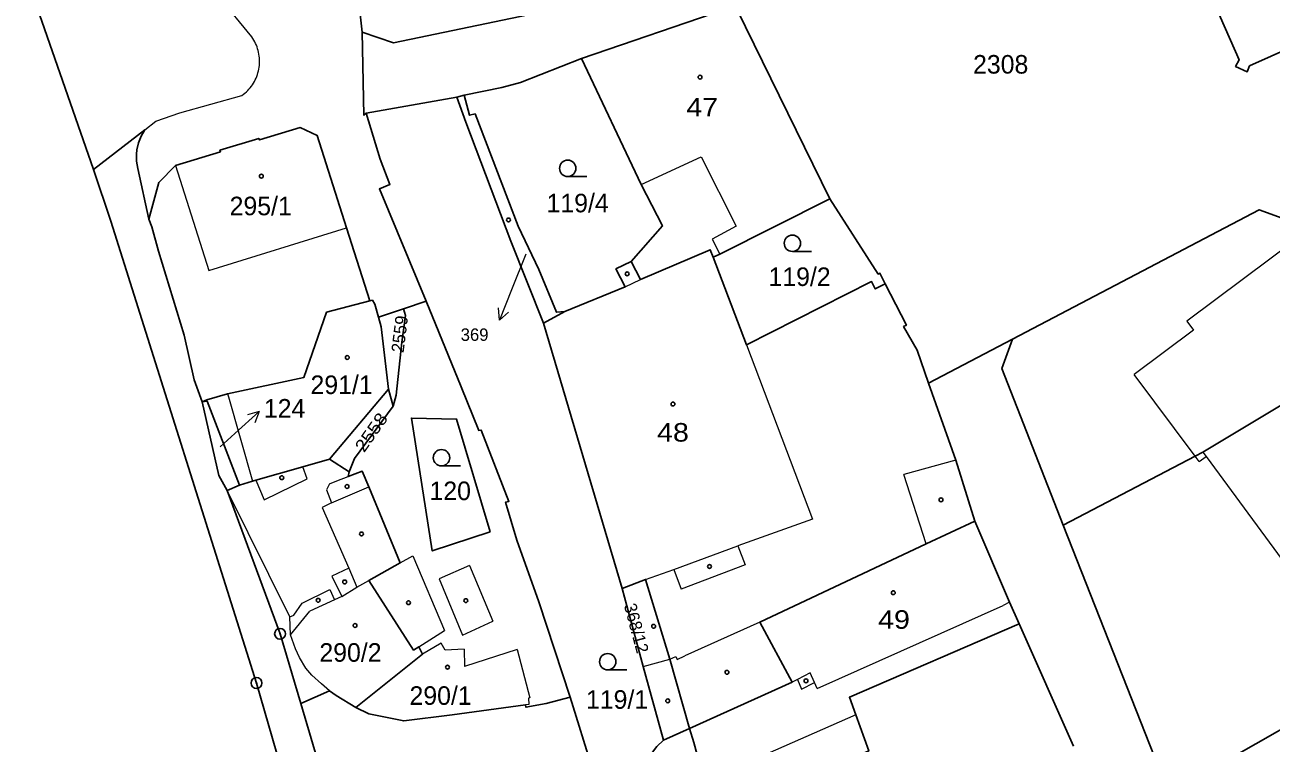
# Model space of a CAD drawing. Extents: x -679733 to -673243, y -1075091 to -1066557.
# Drawn here: x -676657.5 to -676543.4, y -1071573.1 to -1071507.3 of the extents above; entities that cross this region are included whole.
import ezdxf
from ezdxf.enums import TextEntityAlignment as Align

# ---------------------------------------------------------------- set-up
doc = ezdxf.new("R2010")
doc.units = 0
doc.header["$LTSCALE"] = 0.68
for name, color, linetype, lineweight in [('1', 7, 'Continuous', 25), ('3', 7, 'Continuous', 25), ('4', 7, 'Continuous', 13), ('5', 7, 'Continuous', 25), ('7', 7, 'Continuous', 13), ('8', 7, 'Continuous', 25)]:
    doc.layers.add(name, color=color, linetype=linetype, lineweight=lineweight)
doc.layers.add('2', color=7, linetype='Continuous')

msp = doc.modelspace()

# ---------------------------------------------------------------- linework, layer by layer
at = {"layer": '1'}
for p, q in [((-676646.2, -1071525.09), (-676647.19, -1071520.43)), ((-676625.16, -1071534.07), (-676622.88, -1071533.31)), ((-676629.65, -1071547.07), (-676624.24, -1071540.65)), ((-676623.82, -1071542.22), (-676624.24, -1071540.65)), ((-676627.84, -1071548.23), (-676629.65, -1071547.07)), ((-676561.52, -1071573.37), (-676566.5, -1071562.16)), ((-676596.67, -1071571.75), (-676599.05, -1071572.82))]:
    msp.add_line(p, q, dxfattribs=at)
for points in [[(-676706.46, -1071448.39), (-676704.76, -1071448.03), (-676703.73, -1071447.81), (-676701.26, -1071447.54), (-676698.72, -1071447.92), (-676696.46, -1071448.78), (-676694.26, -1071449.98), (-676691.89, -1071451.57), (-676693.28, -1071454.07), (-676687.45, -1071458.85), (-676678.05, -1071467.82), (-676669.42, -1071477.57), (-676664.74, -1071483.89), (-676662.51, -1071488.58), (-676660.71, -1071493.4), (-676651.25, -1071520.53)], [(-676585.53, -1071492.18), (-676581.49, -1071497.33), (-676590.88, -1071500.43), (-676605.28, -1071505.07), (-676623.79, -1071508.92), (-676626.66, -1071507.94)], [(-676626.29, -1071515.38), (-676626.5, -1071515.56), (-676626.66, -1071507.94), (-676627.01, -1071504.59)], [(-676548.98, -1071504.49), (-676546.37, -1071510.5), (-676546.69, -1071511.09), (-676545.62, -1071511.58), (-676545.4, -1071511.04), (-676539.74, -1071508.51), (-676539.45, -1071509.24), (-676538.48, -1071508.81), (-676538.77, -1071508.09), (-676533.92, -1071505.88)], [(-676606.56, -1071510.38), (-676593.35, -1071505.84), (-676592.33, -1071505.91), (-676583.83, -1071523.22)], [(-676617.31, -1071513.74), (-676613.87, -1071513.03), (-676612.16, -1071512.57), (-676606.56, -1071510.38)], [(-676606.56, -1071510.38), (-676601.12, -1071521.91), (-676599.17, -1071525.71), (-676602.02, -1071528.97)], [(-676626.29, -1071515.38), (-676618, -1071513.9), (-676617.31, -1071513.74)], [(-676618, -1071513.9), (-676617.17, -1071516.21), (-676613.04, -1071527.09), (-676610.05, -1071534.63)], [(-676608.1, -1071533.54), (-676608.87, -1071533.62), (-676610.49, -1071529.69), (-676612.37, -1071525.73), (-676616.31, -1071515.45), (-676616.83, -1071515.56), (-676617.31, -1071513.74)], [(-676567.12, -1071536.08), (-676544.52, -1071524.23), (-676541.42, -1071525.36), (-676540.61, -1071526.54), (-676533.69, -1071521.37), (-676533.06, -1071522.21), (-676529.14, -1071519.3), (-676529, -1071519.48), (-676528.46, -1071519.08), (-676526.25, -1071522.04), (-676520.65, -1071517.85), (-676521.12, -1071517.22), (-676519.45, -1071515.97), (-676518.98, -1071516.59), (-676514.86, -1071513.51), (-676508.84, -1071521.62)], [(-676620.78, -1071532.61), (-676625.07, -1071522.32), (-676624.12, -1071521.92), (-676625.02, -1071519.59), (-676626.29, -1071515.38)], [(-676646.2, -1071525.09), (-676645.26, -1071521.72), (-676643.75, -1071520.16), (-676639.63, -1071518.91), (-676639.68, -1071518.77), (-676636.12, -1071517.69), (-676636.07, -1071517.83), (-676632.32, -1071516.69), (-676630.77, -1071517.42), (-676628.09, -1071525.87), (-676625.95, -1071532.58)], [(-676647.19, -1071520.43), (-676647.303, -1071519.782), (-676647.317, -1071519.125), (-676647.277, -1071518.732), (-676647.132, -1071518.09), (-676646.891, -1071517.478), (-676646.56, -1071516.91), (-676651.25, -1071520.53)], [(-676651.25, -1071520.53), (-676649.67, -1071525.28), (-676636.33, -1071567.59), (-676632.67, -1071580.29), (-676618.91, -1071616.92), (-676601.45, -1071672.26), (-676590.27, -1071707.98), (-676587.53, -1071724.18), (-676588.53, -1071766.09), (-676588.57, -1071776.49), (-676583.64, -1071788.99), (-676568.69, -1071809.98), (-676555.21, -1071828.53), (-676552.27, -1071835.54), (-676544.88, -1071865.16), (-676535.44, -1071910.25), (-676533.59, -1071921.04), (-676532.8, -1071927.61), (-676534.01, -1071935.8), (-676540.25, -1071959.64), (-676548.46, -1071989.23), (-676550.64, -1071999.75), (-676548.02, -1072010.25), (-676541.89, -1072018.69)], [(-676562.46, -1071553.12), (-676550.38, -1071546.81), (-676549.68, -1071546.44), (-676539.16, -1071540.1), (-676539.45, -1071539.63), (-676531.66, -1071535.82), (-676525.99, -1071532.3), (-676518.88, -1071527.93), (-676508.84, -1071521.62)], [(-676594.52, -1071528.58), (-676593.9, -1071528.29), (-676583.83, -1071523.22)], [(-676583.83, -1071523.22), (-676579.4, -1071530.12), (-676579.25, -1071530.04), (-676578.76, -1071531.01)], [(-676641.31, -1071541.84), (-676642.05, -1071539.81), (-676642.96, -1071535.72), (-676645.31, -1071528.02), (-676645.91, -1071525.8), (-676646.2, -1071525.09)], [(-676602.02, -1071528.97), (-676601.18, -1071530.61), (-676594.78, -1071527.89), (-676594.52, -1071528.58)], [(-676602.02, -1071528.97), (-676603.42, -1071529.64), (-676602.58, -1071531.28), (-676608.1, -1071533.54), (-676610.05, -1071534.63), (-676602.85, -1071558.94)], [(-676578.76, -1071531.01), (-676579.67, -1071531.48), (-676580.02, -1071530.8), (-676591.48, -1071536.6), (-676594.52, -1071528.58)], [(-676578.76, -1071531.01), (-676576.83, -1071534.8), (-676577.08, -1071534.93), (-676575.85, -1071537.08), (-676574.79, -1071540.1), (-676567.12, -1071536.08)], [(-676625.95, -1071532.58), (-676629.91, -1071533.61), (-676631.99, -1071539.59), (-676638.98, -1071541.08), (-676640.89, -1071541.65), (-676641.31, -1071541.84)], [(-676625.16, -1071534.07), (-676625.48, -1071532.89), (-676625.71, -1071532.51), (-676625.95, -1071532.58)], [(-676607.6, -1071568.89), (-676610.47, -1071560.16), (-676612.49, -1071554.49), (-676613.53, -1071551.01), (-676613.22, -1071550.95), (-676615.76, -1071544.41), (-676615.98, -1071544.45), (-676617.58, -1071540.45), (-676620.78, -1071532.61), (-676622.88, -1071533.31)], [(-676622.88, -1071533.31), (-676622.68, -1071533.9), (-676623.02, -1071536.37), (-676623.54, -1071541.22), (-676623.82, -1071542.22)], [(-676624.24, -1071540.65), (-676624.92, -1071534.94), (-676625.16, -1071534.07)], [(-676567.12, -1071536.08), (-676568.1, -1071538.78), (-676562.46, -1071553.12)], [(-676570.57, -1071552.75), (-676572.3, -1071547.16), (-676574.79, -1071540.1)], [(-676641.31, -1071541.84), (-676640.85, -1071541.75), (-676637.9, -1071549.45)], [(-676641.31, -1071541.84), (-676639.79, -1071548.57), (-676639.02, -1071549.94)], [(-676623.82, -1071542.22), (-676627.35, -1071547.02), (-676627.84, -1071548.23)], [(-676629.65, -1071547.07), (-676632.08, -1071547.77), (-676636.38, -1071549.01), (-676636.69, -1071549.1), (-676637.9, -1071549.45), (-676639.02, -1071549.94)], [(-676627.84, -1071548.23), (-676627.95, -1071548.68), (-676626.64, -1071548.18), (-676626.05, -1071549.6), (-676623.17, -1071556.58), (-676626.05, -1071558.21), (-676621.95, -1071564.57), (-676621.46, -1071564.26), (-676621.13, -1071564.94), (-676627.22, -1071569.83)], [(-676639.02, -1071549.94), (-676634.17, -1071563.08), (-676632.27, -1071569.47)], [(-676596.67, -1071571.75), (-676587.29, -1071567.51), (-676590.24, -1071562.01), (-676575, -1071554.84), (-676570.57, -1071552.75)], [(-676566.5, -1071562.16), (-676567.38, -1071560.19), (-676570.57, -1071552.75)], [(-676562.46, -1071553.12), (-676554.12, -1071574.35), (-676549.88, -1071576.08), (-676549.02, -1071575.56)], [(-676602.85, -1071558.94), (-676600.7, -1071558.1), (-676598.49, -1071565.41), (-676596.67, -1071571.75)], [(-676602.85, -1071558.94), (-676600.92, -1071566.09), (-676599.05, -1071572.82)], [(-676594.35, -1071580.14), (-676592.35, -1071579.24), (-676590.9, -1071578.59), (-676589.65, -1071578.03), (-676580.27, -1071573.81), (-676581.46, -1071570.51), (-676582.04, -1071568.9), (-676566.5, -1071562.16)], [(-676531.43, -1071565.89), (-676534.31, -1071567.34), (-676536.48, -1071568.39), (-676549.02, -1071575.56), (-676548.57, -1071578.17)], [(-676632.27, -1071569.47), (-676629.64, -1071568.3), (-676629.05, -1071568.73), (-676627.22, -1071569.83)], [(-676627.22, -1071569.83), (-676626.05, -1071570.42), (-676622.84, -1071571.07), (-676618.42, -1071570.51), (-676611.69, -1071569.59), (-676611.66, -1071569.81), (-676609.81, -1071569.48), (-676607.6, -1071568.89)], [(-676580.68, -1071633.69), (-676587.06, -1071635.56), (-676587.74, -1071632.93), (-676590, -1071625.67), (-676592.12, -1071618.2), (-676593.61, -1071613.48), (-676596.7, -1071603.01), (-676596.99, -1071603.08), (-676599.38, -1071595.86), (-676598.99, -1071595.76), (-676601.12, -1071589.51), (-676602.88, -1071582.31), (-676603.12, -1071582.37), (-676605.57, -1071575.49), (-676607.6, -1071568.89)], [(-676541.48, -1071865.21), (-676541.59, -1071864.65), (-676541.5, -1071864.22), (-676548.91, -1071834.51), (-676552.17, -1071826.9), (-676565.68, -1071808.28), (-676580.41, -1071787.4), (-676585.19, -1071776.11), (-676585.04, -1071766.54), (-676583.77, -1071723.83), (-676586.78, -1071707.4), (-676598.16, -1071671.22), (-676605.17, -1071648.76), (-676615.61, -1071615.91), (-676621.57, -1071599.95), (-676629.42, -1071579.1), (-676632.27, -1071569.47)], [(-676596.67, -1071571.75), (-676596.3, -1071573.03), (-676595.14, -1071577.36), (-676594.95, -1071578.08), (-676594.35, -1071580.14)], [(-676599.05, -1071572.82), (-676599.68, -1071573.4), (-676600.26, -1071574.17), (-676600.47, -1071575.1), (-676600.48, -1071575.8)]]:
    msp.add_lwpolyline(points, dxfattribs=at)
msp.add_lwpolyline([(-676614.95, -1071553.74), (-676620.24, -1071555.49), (-676622.14, -1071543.31), (-676618.01, -1071543.4)], close=True, dxfattribs=at)
at = {"layer": '3'}
for p, q in [((-676607.833, -1071521.18), (-676606.083, -1071521.18)), ((-676587.263, -1071528.05), (-676585.513, -1071528.05)), ((-676619.393, -1071547.7), (-676617.643, -1071547.7)), ((-676604.173, -1071566.39), (-676602.423, -1071566.39))]:
    msp.add_line(p, q, dxfattribs=at)
for centre in [(-676607.8329, -1071520.4298), (-676587.2629, -1071527.2998), (-676619.3929, -1071546.9498), (-676604.1729, -1071565.6398)]:
    msp.add_circle(centre, 0.75, dxfattribs=at)
at = {"layer": '4'}
for p, q in [((-676636.76, -1071508.39), (-676663.26, -1071475.84)), ((-676643.36, -1071515.35), (-676637.66, -1071513.75)), ((-676645.54, -1071516.1), (-676643.36, -1071515.35)), ((-676646.56, -1071516.91), (-676645.54, -1071516.1)), ((-676643.75, -1071520.16), (-676640.68, -1071529.8)), ((-676601.12, -1071521.91), (-676595.62, -1071519.37)), ((-676595.62, -1071519.37), (-676592.4, -1071525.74)), ((-676640.68, -1071529.8), (-676628.09, -1071525.87)), ((-676592.4, -1071525.74), (-676594.6, -1071526.93)), ((-676594.6, -1071526.93), (-676593.9, -1071528.29)), ((-676540.61, -1071526.54), (-676551.16, -1071534.42)), ((-676602.58, -1071531.28), (-676601.18, -1071530.61)), ((-676551.16, -1071534.42), (-676550.53, -1071535.26)), ((-676550.53, -1071535.26), (-676555.97, -1071539.32)), ((-676591.48, -1071536.6), (-676585.43, -1071552.58)), ((-676550.38, -1071546.81), (-676555.97, -1071539.32)), ((-676640.85, -1071541.75), (-676640.89, -1071541.65)), ((-676638.98, -1071541.08), (-676638.9, -1071541.37)), ((-676638.9, -1071541.37), (-676636.69, -1071549.1)), ((-676549.68, -1071546.44), (-676549.39, -1071546.83)), ((-676572.3, -1071547.16), (-676577.07, -1071548.48)), ((-676550.01, -1071547.3), (-676550.38, -1071546.81)), ((-676550.01, -1071547.3), (-676549.39, -1071546.83)), ((-676549.39, -1071546.83), (-676534.31, -1071567.34)), ((-676631.7, -1071548.87), (-676632.08, -1071547.77)), ((-676628.96, -1071549.07), (-676627.95, -1071548.68)), ((-676575, -1071554.84), (-676577.07, -1071548.48)), ((-676633.27, -1071561.52), (-676639.02, -1071549.94)), ((-676636.38, -1071549.01), (-676635.64, -1071550.79)), ((-676635.64, -1071550.79), (-676631.7, -1071548.87)), ((-676629.64, -1071549.33), (-676629.91, -1071549.89)), ((-676629.91, -1071549.89), (-676629.45, -1071551.09)), ((-676629.64, -1071549.33), (-676628.96, -1071549.07)), ((-676629.45, -1071551.09), (-676626.05, -1071549.6)), ((-676629.45, -1071551.09), (-676630.31, -1071551.52)), ((-676630.31, -1071551.52), (-676627.89, -1071557.08)), ((-676585.43, -1071552.58), (-676592.25, -1071555.02)), ((-676598.13, -1071557.18), (-676592.25, -1071555.02)), ((-676592.25, -1071555.02), (-676591.6, -1071556.77)), ((-676623.17, -1071556.58), (-676622.02, -1071555.93)), ((-676622.02, -1071555.93), (-676619.13, -1071562.78)), ((-676616.82, -1071556.82), (-676619.61, -1071558.05)), ((-676616.82, -1071556.82), (-676614.69, -1071561.93)), ((-676591.6, -1071556.77), (-676597.46, -1071559)), ((-676627.89, -1071557.08), (-676629.42, -1071557.8)), ((-676629.42, -1071557.8), (-676628.52, -1071559.65)), ((-676627.89, -1071557.08), (-676627.13, -1071558.82)), ((-676600.7, -1071558.1), (-676598.13, -1071557.18)), ((-676598.13, -1071557.18), (-676597.46, -1071559)), ((-676632.16, -1071560.26), (-676629.62, -1071559.01)), ((-676629.62, -1071559.01), (-676629.18, -1071559.96)), ((-676628.52, -1071559.65), (-676627.13, -1071558.82)), ((-676627.13, -1071558.82), (-676626.05, -1071558.21)), ((-676619.61, -1071558.05), (-676617.47, -1071563.2)), ((-676629.18, -1071559.96), (-676631.44, -1071561.01)), ((-676628.52, -1071559.65), (-676629.18, -1071559.96)), ((-676567.38, -1071560.19), (-676567.96, -1071560.48)), ((-676633.27, -1071561.52), (-676632.91, -1071561.38)), ((-676633.21, -1071563.17), (-676631.44, -1071561.01)), ((-676632.91, -1071561.38), (-676632.16, -1071560.26)), ((-676584.99, -1071568.09), (-676567.96, -1071560.48)), ((-676633.21, -1071563.17), (-676633.27, -1071561.52)), ((-676617.47, -1071563.2), (-676614.69, -1071561.93)), ((-676590.24, -1071562.01), (-676597.12, -1071565.11)), ((-676632.75, -1071564.45), (-676633.21, -1071563.17)), ((-676621.46, -1071564.26), (-676619.13, -1071562.78)), ((-676632.4, -1071565.24), (-676632.75, -1071564.45)), ((-676619.43, -1071563.94), (-676621.13, -1071564.94)), ((-676619.06, -1071564.57), (-676619.43, -1071563.94)), ((-676617.32, -1071564.48), (-676619.06, -1071564.57)), ((-676617.32, -1071564.48), (-676617.27, -1071566.07)), ((-676612.47, -1071564.52), (-676617.27, -1071566.07)), ((-676612.47, -1071564.52), (-676611.31, -1071568.96)), ((-676631.8, -1071566.22), (-676632.4, -1071565.24)), ((-676600.92, -1071566.09), (-676598.49, -1071565.41)), ((-676598.49, -1071565.41), (-676597.93, -1071565.15)), ((-676597.93, -1071565.15), (-676597.81, -1071565.42)), ((-676597.81, -1071565.42), (-676597.12, -1071565.11)), ((-676631.25, -1071566.87), (-676631.8, -1071566.22)), ((-676630.38, -1071567.65), (-676631.25, -1071566.87)), ((-676585.64, -1071566.66), (-676586.81, -1071567.28)), ((-676585.24, -1071567.53), (-676585.64, -1071566.66)), ((-676629.64, -1071568.3), (-676630.38, -1071567.65)), ((-676586.81, -1071567.28), (-676587.29, -1071567.51)), ((-676586.81, -1071567.28), (-676586.42, -1071568.14)), ((-676586.42, -1071568.14), (-676585.24, -1071567.53)), ((-676584.99, -1071568.09), (-676585.24, -1071567.53)), ((-676611.31, -1071568.96), (-676611.44, -1071568.99)), ((-676611.44, -1071568.99), (-676611.39, -1071569.55)), ((-676611.39, -1071569.55), (-676611.69, -1071569.59)), ((-676581.46, -1071570.51), (-676591.11, -1071574.74))]:
    msp.add_line(p, q, dxfattribs=at)
msp.add_lwpolyline([(-676637.66, -1071513.75), (-676637.522, -1071513.647), (-676637.389, -1071513.537), (-676637.26, -1071513.422), (-676637.137, -1071513.301), (-676637.02, -1071513.175), (-676636.908, -1071513.044), (-676636.802, -1071512.907), (-676636.703, -1071512.767), (-676636.61, -1071512.621), (-676636.524, -1071512.472), (-676636.444, -1071512.319), (-676636.371, -1071512.163), (-676636.305, -1071512.003), (-676636.247, -1071511.841), (-676636.196, -1071511.677), (-676636.152, -1071511.51), (-676636.116, -1071511.341), (-676636.088, -1071511.171), (-676636.067, -1071511), (-676636.053, -1071510.828), (-676636.048, -1071510.656), (-676636.05, -1071510.483), (-676636.06, -1071510.311), (-676636.078, -1071510.14), (-676636.103, -1071509.969), (-676636.136, -1071509.8), (-676636.177, -1071509.632), (-676636.225, -1071509.466), (-676636.28, -1071509.303), (-676636.343, -1071509.142), (-676636.412, -1071508.985), (-676636.489, -1071508.83), (-676636.573, -1071508.68), (-676636.663, -1071508.533), (-676636.76, -1071508.39)], dxfattribs=at)
at = {"layer": '5'}
for centre in [(-676595.7168, -1071512.0692), (-676635.8868, -1071521.1492), (-676613.2568, -1071525.1592), (-676602.3968, -1071530.0992), (-676628.0168, -1071537.7692), (-676598.1968, -1071542.0292), (-676634.0168, -1071548.7792), (-676628.0368, -1071549.5892), (-676573.6568, -1071550.7992), (-676626.7168, -1071553.9292), (-676594.8468, -1071556.9092), (-676628.2568, -1071558.3292), (-676630.6868, -1071560.0092), (-676622.4168, -1071560.2292), (-676617.1568, -1071560.0392), (-676578.0268, -1071559.3192), (-676627.3068, -1071562.3192), (-676599.9668, -1071562.3892), (-676618.8368, -1071566.1392), (-676593.2568, -1071566.6092), (-676586.0168, -1071567.3892), (-676598.6768, -1071569.2192)]:
    msp.add_circle(centre, 0.175, dxfattribs=at)
at = {"layer": '7'}
for p, q in [((-676614.094, -1071534.342), (-676613.255, -1071533.602)), ((-676636.08, -1071542.722), (-676637.159, -1071543.02))]:
    msp.add_line(p, q, dxfattribs=at)
for points in [[(-676611.66, -1071528.3), (-676612.97, -1071531.56), (-676614.094, -1071534.342), (-676614.183, -1071533.226)], [(-676639.67, -1071545.94), (-676638.31, -1071544.73), (-676636.08, -1071542.722), (-676636.489, -1071543.764)]]:
    msp.add_lwpolyline(points, dxfattribs=at)
at = {"layer": '8'}
for centre, radius in [((-676634.17, -1071563.0799), 0.5), ((-676634.17, -1071563.0799), 0.0303), ((-676636.33, -1071567.5899), 0.5), ((-676636.33, -1071567.5899), 0.0303)]:
    msp.add_circle(centre, radius, dxfattribs=at)

# ---------------------------------------------------------------- texts
at = {"layer": '2'}
for s, p in [('2308', (-676570.72, -1071511.749)), ('295/1', (-676638.79, -1071524.729)), ('119/4', (-676609.77, -1071524.46)), ('119/2', (-676589.45, -1071531.21)), ('124', (-676635.65, -1071543.269)), ('120', (-676620.49, -1071550.83)), ('290/2', (-676630.57, -1071565.64)), ('290/1', (-676622.32, -1071569.59)), ('119/1', (-676606.16, -1071569.95))]:
    msp.add_text(s, height=1.7, dxfattribs=at).set_placement(p)
at = {"layer": '2', "width": 1.15}
for s, p in [('47', (-676596.97, -1071515.68)), ('48', (-676599.65, -1071545.47)), ('49', (-676579.41, -1071562.62))]:
    msp.add_text(s, height=1.7, dxfattribs=at).set_placement(p)
at = {"layer": '2'}
for s, rotation, p in [('2559', 83, (-676622.864, -1071537.369)), ('368/12', 285, (-676602.7, -1071560.457))]:
    msp.add_text(s, height=1.14, rotation=rotation, dxfattribs=at).set_placement(p)
msp.add_text('369', height=1.14, dxfattribs=at).set_placement((-676615.089, -1071536.239), align=Align.RIGHT)
msp.add_text('291/1', height=1.7, dxfattribs=at).set_placement((-676628.54, -1071541.11), align=Align.CENTER)
at = {"layer": '2', "width": 1.15}
msp.add_text('2558', height=1.14, rotation=55, dxfattribs=at).set_placement((-676626.473, -1071546.536))

doc.saveas('drawing.dxf')
